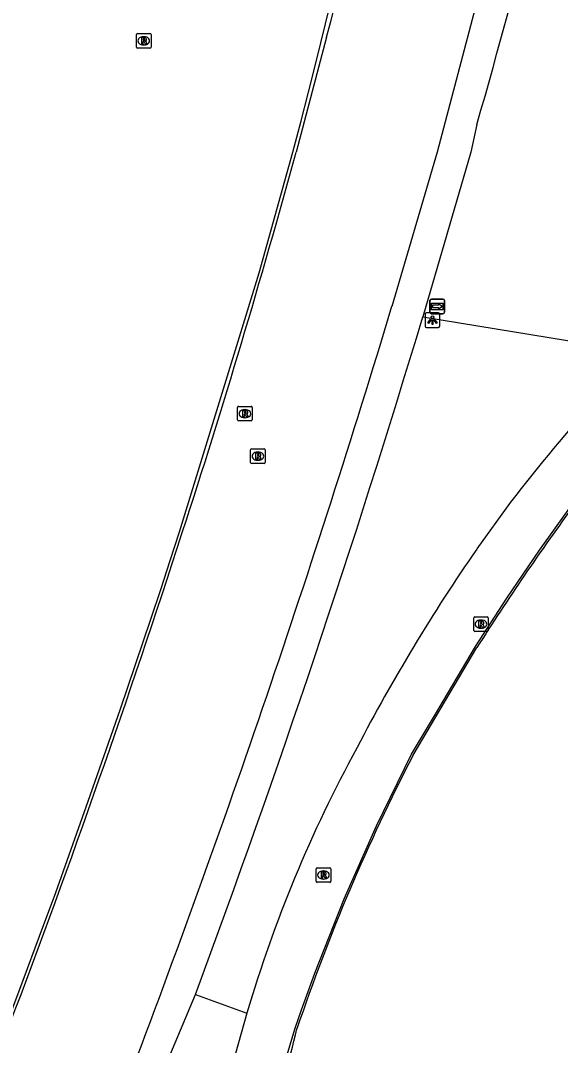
# Model space of a CAD drawing. Extents: x 155018 to 156648, y 383980 to 385733.
# Drawn here: x 155968.8 to 156005.7, y 384438.9 to 384509 of the extents above; entities that cross this region are included whole.
import ezdxf

# ---------------------------------------------------------------- set-up
doc = ezdxf.new("R2010")
doc.units = 0
for name, color, linetype in [('IMGEO_Berm_groen', 7, 'Continuous'), ('IMGEO_Lichtpunt', 7, 'Continuous'), ('IMGEO_Lijnafwatering', 7, 'Continuous'), ('IMGEO_Rijbaan_lokaal_gesloten', 7, 'Continuous'), ('IMGEO_Rijbaan_regionaal_gesloten', 7, 'Continuous'), ('IMGEO_Rioolput', 7, 'Continuous'), ('IMGEO_Wegwijzer', 7, 'Continuous')]:
    doc.layers.add(name, color=color, linetype=linetype)

msp = doc.modelspace()

# ---------------------------------------------------------------- linework, layer by layer
at = {"layer": 'IMGEO_Berm_groen'}
for points in [[(155996.297, 384488.759), (156008.714, 384486.727), (156013.372, 384491.569), (156022.713, 384500.243), (156027.412, 384504.369), (156031.892, 384507.904), (156035.578, 384510.391), (156039.186, 384512.373), (156042.379, 384513.865), (156045.487, 384515.143), (156049.042, 384516.377), (156052.462, 384517.196), (156056.731, 384518.084), (156058.927, 384518.44), (156062.416, 384518.736), (156063.599, 384518.793), (156066.777, 384518.735), (156070.109, 384518.44), (156078.786, 384516.826), (156082.042, 384515.93)], [(156000, 384501.896), (155999.589, 384499.999), (155996.297, 384488.759)], [(155919.466, 384315.317), (155934.67, 384343.021), (155955.765, 384383.112), (155980.733, 384442.411)], [(155980.733, 384442.411), (155984.253, 384441.128)]]:
    msp.add_lwpolyline(points, dxfattribs=at)
for centre, radius, start, end in [((155267.32, 384710.509), 761.8, 344.106991, 346.54957), ((155258.687, 384710.667), 770.267, 339.618885, 343.256254)]:
    msp.add_arc(centre, radius, start, end, dxfattribs=at)
at = {"layer": 'IMGEO_Lichtpunt'}
for p, q in [((155996.458, 384488.927), (155996.458, 384488.12)), ((155996.458, 384488.927), (155996.458, 384488.12)), ((155997.36, 384489.022), (155996.552, 384489.022)), ((155997.36, 384489.022), (155996.552, 384489.022)), ((155997.454, 384488.12), (155997.454, 384488.927)), ((155997.454, 384488.12), (155997.454, 384488.927)), ((155996.552, 384488.026), (155997.36, 384488.026)), ((155996.552, 384488.026), (155997.36, 384488.026))]:
    msp.add_line(p, q, dxfattribs=at)
for points in [[(155996.832, 384488.591), (155996.871, 384488.563), (155996.683, 384488.301), (155996.645, 384488.328), (155996.832, 384488.591)], [(155996.934, 384488.543), (155996.981, 384488.543), (155996.981, 384488.221), (155996.934, 384488.221), (155996.934, 384488.543)], [(155997.044, 384488.563), (155997.082, 384488.59), (155997.269, 384488.328), (155997.23, 384488.3), (155997.044, 384488.563)]]:
    msp.add_lwpolyline(points, dxfattribs=at)
msp.add_circle((155996.957, 384488.725), 0.0994, dxfattribs=at)
for centre, start, end in [((155996.552, 384488.927), 90, 180), ((155996.552, 384488.927), 90, 180), ((155997.36, 384488.927), 0, 90), ((155997.36, 384488.927), 0, 90), ((155996.552, 384488.12), 180, 270), ((155996.552, 384488.12), 180, 270), ((155997.36, 384488.12), 270, 0), ((155997.36, 384488.12), 270, 360)]:
    msp.add_arc(centre, 0.0946, start, end, dxfattribs=at)
at = {"layer": 'IMGEO_Lijnafwatering'}
for points in [[(155989.003, 384506.187), (155990.581, 384512.613), (155992.086, 384519.057), (155993.52, 384525.516)], [(155983.652, 384487.075), (155985.09, 384491.753), (155987.412, 384500), (155987.95, 384502.061), (155988.48, 384504.123), (155989.003, 384506.187)], [(155977.706, 384468.137), (155978.359, 384470.107), (155979.006, 384472.079), (155979.648, 384474.053), (155983.652, 384487.075)], [(155997.094, 384461.474), (155999.896, 384466.202), (156002.054, 384469.516), (156004.285, 384472.782), (156006.587, 384475.998), (156007.027, 384476.533), (156007.469, 384477.066), (156007.914, 384477.596)], [(155971.172, 384449.393), (155973.407, 384455.621), (155975.585, 384461.869), (155977.706, 384468.137)], [(155988.906, 384443.875), (155990.909, 384448.95), (155993.118, 384453.939), (155995.529, 384458.834), (155997.094, 384461.474)], [(155964.06, 384430.862), (155965.331, 384434.035), (155966.587, 384437.215), (155967.828, 384440.401), (155968.956, 384443.393), (155970.07, 384446.391), (155971.172, 384449.393)], [(155983.428, 384425.236), (155985.557, 384433.456), (155987.571, 384440.109), (155988.003, 384441.369), (155988.448, 384442.624), (155988.906, 384443.875)]]:
    msp.add_lwpolyline(points, dxfattribs=at)
at = {"layer": 'IMGEO_Rijbaan_lokaal_gesloten'}
for points in [[(156002.302, 384476.072), (156000, 384472.873)], [(155995.632, 384458.773), (155999.999, 384466.14)], [(155984.253, 384441.128), (155982.25, 384433.99), (155978.783, 384421.265), (155975.664, 384409.534), (155973.277, 384400.649)]]:
    msp.add_lwpolyline(points, dxfattribs=at)
for centre, radius, start, end in [((156115.004, 384388.733), 142.583, 134.66497, 142.22587), ((156151.866, 384369.589), 179.96, 143.78127, 147.55343), ((156101.228, 384402.458), 123.31, 145.17724, 152.55203), ((156073.961, 384414.522), 93.57, 151.41123, 163.48031), ((156114.129, 384397.383), 133.455, 152.61265, 161.34558), ((155934.44, 384452.56), 54.691, 339.52142, 346.79865)]:
    msp.add_arc(centre, radius, start, end, dxfattribs=at)
at = {"layer": 'IMGEO_Rijbaan_regionaal_gesloten'}
for points in [[(156000, 384510.297), (155997.273, 384500), (155994.187, 384489.467)], [(155989.712, 384507.876), (155987.62, 384500)]]:
    msp.add_lwpolyline(points, dxfattribs=at)
for centre, radius, start, end in [((155611.07, 384607.152), 391.44, 345.30829, 350.50445), ((155438.387, 384650.164), 569.391, 341.97656, 344.70865), ((155233.628, 384719.34), 794.539, 339.144031, 343.182998), ((155298.361, 384694.437), 716.246, 339.220185, 342.074521)]:
    msp.add_arc(centre, radius, start, end, dxfattribs=at)
at = {"layer": 'IMGEO_Rioolput'}
for p, q in [((155976.699, 384507.196), (155976.699, 384508.048)), ((155976.774, 384508.122), (155977.626, 384508.122)), ((155977.187, 384507.902), (155977.212, 384507.902)), ((155977.7, 384508.048), (155977.7, 384507.196)), ((155977.626, 384507.122), (155976.774, 384507.122)), ((155977.21, 384507.342), (155977.185, 384507.342)), ((155983.624, 384481.702), (155983.624, 384482.554)), ((155983.699, 384482.628), (155984.551, 384482.628)), ((155984.112, 384482.408), (155984.137, 384482.408)), ((155984.625, 384482.554), (155984.625, 384481.702)), ((155984.551, 384481.628), (155983.699, 384481.628)), ((155984.135, 384481.848), (155984.11, 384481.848)), ((155984.514, 384478.794), (155984.514, 384479.646)), ((155984.589, 384479.72), (155985.441, 384479.72)), ((155985.002, 384479.5), (155985.027, 384479.5)), ((155985.515, 384479.646), (155985.515, 384478.794)), ((155985.441, 384478.72), (155984.589, 384478.72)), ((155985.025, 384478.94), (155985, 384478.94)), ((155999.852, 384468.236), (156000.704, 384468.236)), ((155999.777, 384467.31), (155999.777, 384468.162)), ((156000.265, 384468.016), (156000.29, 384468.016)), ((156000.778, 384468.162), (156000.778, 384467.31)), ((156000.704, 384467.236), (155999.852, 384467.236)), ((156000.288, 384467.456), (156000.263, 384467.456)), ((155988.997, 384450.153), (155988.997, 384451.005)), ((155989.072, 384451.079), (155989.924, 384451.079)), ((155989.485, 384450.859), (155989.51, 384450.859)), ((155989.998, 384451.005), (155989.998, 384450.153)), ((155989.924, 384450.079), (155989.072, 384450.079)), ((155989.508, 384450.299), (155989.483, 384450.299))]:
    msp.add_line(p, q, dxfattribs=at)
for points in [[(155976.699, 384507.196), (155976.699, 384508.048)], [(155976.774, 384508.122), (155977.626, 384508.122)], [(155977.288, 384507.82), (155977.036, 384507.822), (155977.036, 384507.422)], [(155977.036, 384507.422), (155977.16, 384507.422), (155977.16, 384507.584), (155977.171, 384507.584)], [(155977.214, 384507.741), (155977.16, 384507.741), (155977.16, 384507.66)], [(155977.16, 384507.66), (155977.212, 384507.66)], [(155977.218, 384507.555), (155977.289, 384507.422), (155977.429, 384507.422), (155977.364, 384507.548)], [(155977.7, 384508.048), (155977.7, 384507.196)], [(155977.626, 384507.122), (155976.774, 384507.122)], [(155983.624, 384481.702), (155983.624, 384482.554)], [(155983.699, 384482.628), (155984.551, 384482.628)], [(155984.213, 384482.326), (155983.961, 384482.328), (155983.961, 384481.928)], [(155984.139, 384482.247), (155984.085, 384482.247), (155984.085, 384482.166)], [(155984.625, 384482.554), (155984.625, 384481.702)], [(155984.551, 384481.628), (155983.699, 384481.628)], [(155983.961, 384481.928), (155984.085, 384481.928), (155984.085, 384482.09), (155984.096, 384482.09)], [(155984.085, 384482.166), (155984.137, 384482.166)], [(155984.143, 384482.061), (155984.214, 384481.928), (155984.354, 384481.928), (155984.289, 384482.054)], [(155984.514, 384478.794), (155984.514, 384479.646)], [(155984.589, 384479.72), (155985.441, 384479.72)], [(155985.103, 384479.418), (155984.851, 384479.42), (155984.851, 384479.02)], [(155985.515, 384479.646), (155985.515, 384478.794)], [(155985.441, 384478.72), (155984.589, 384478.72)], [(155984.851, 384479.02), (155984.975, 384479.02), (155984.975, 384479.182), (155984.986, 384479.182)], [(155985.029, 384479.339), (155984.975, 384479.339), (155984.975, 384479.258)], [(155984.975, 384479.258), (155985.027, 384479.258)], [(155985.033, 384479.153), (155985.104, 384479.02), (155985.244, 384479.02), (155985.179, 384479.146)], [(155999.852, 384468.236), (156000.704, 384468.236)], [(155999.777, 384467.31), (155999.777, 384468.162)], [(156000.366, 384467.934), (156000.114, 384467.936), (156000.114, 384467.536)], [(156000.114, 384467.536), (156000.238, 384467.536), (156000.238, 384467.698), (156000.249, 384467.698)], [(156000.292, 384467.855), (156000.238, 384467.855), (156000.238, 384467.774)], [(156000.238, 384467.774), (156000.29, 384467.774)], [(156000.296, 384467.669), (156000.367, 384467.536), (156000.507, 384467.536), (156000.442, 384467.662)], [(156000.778, 384468.162), (156000.778, 384467.31)], [(156000.704, 384467.236), (155999.852, 384467.236)], [(155988.997, 384450.153), (155988.997, 384451.005)], [(155989.072, 384451.079), (155989.924, 384451.079)], [(155989.586, 384450.777), (155989.334, 384450.779), (155989.334, 384450.379)], [(155989.512, 384450.698), (155989.458, 384450.698), (155989.458, 384450.617)], [(155989.998, 384451.005), (155989.998, 384450.153)], [(155989.924, 384450.079), (155989.072, 384450.079)], [(155989.334, 384450.379), (155989.458, 384450.379), (155989.458, 384450.541), (155989.469, 384450.541)], [(155989.458, 384450.617), (155989.51, 384450.617)], [(155989.516, 384450.512), (155989.587, 384450.379), (155989.727, 384450.379), (155989.662, 384450.505)]]:
    msp.add_lwpolyline(points, dxfattribs=at)
for centre, radius, start, end in [((155976.776, 384508.046), 0.0765, 91.55205, 178.44795), ((155976.776, 384508.046), 0.0765, 91.55205, 178.44795), ((155977.17, 384507.531), 0.0533, 26.02933, 88.69889), ((155977.196, 384507.849), 0.19, 274.7715, 282.96867), ((155977.22, 384507.645), 0.0964, 77.00612, 93.18647), ((155977.234, 384507.702), 0.0378, 276.66336, 79.67722), ((155977.287, 384507.71), 0.109, 350.36119, 89.41601), ((155977.285, 384507.71), 0.112, 277.58423, 350.98172), ((155977.269, 384507.495), 0.108, 29.51342, 73.79051), ((155977.624, 384508.046), 0.0765, 1.55205, 88.44795), ((155977.624, 384508.046), 0.0765, 1.55205, 88.44795), ((155976.776, 384507.198), 0.0765, 181.55205, 268.44795), ((155976.776, 384507.198), 0.0765, 181.55205, 268.44795), ((155977.624, 384507.198), 0.0765, 271.55205, 358.44795), ((155977.624, 384507.198), 0.0765, 271.55205, 358.44795), ((155983.701, 384482.552), 0.0765, 91.55205, 178.44795), ((155983.701, 384482.552), 0.0765, 91.55205, 178.44795), ((155984.145, 384482.151), 0.0964, 77.00612, 93.18647), ((155984.159, 384482.208), 0.0378, 276.66336, 79.67722), ((155984.212, 384482.216), 0.109, 350.36119, 89.41601), ((155984.549, 384482.552), 0.0765, 1.55205, 88.44795), ((155984.549, 384482.552), 0.0765, 1.55205, 88.44795), ((155983.701, 384481.704), 0.0765, 181.55205, 268.44795), ((155983.701, 384481.704), 0.0765, 181.55205, 268.44795), ((155984.095, 384482.037), 0.0533, 26.02933, 88.69889), ((155984.121, 384482.355), 0.19, 274.7715, 282.96867), ((155984.21, 384482.216), 0.112, 277.58423, 350.98172), ((155984.194, 384482.001), 0.108, 29.51342, 73.79051), ((155984.549, 384481.704), 0.0765, 271.55205, 358.44795), ((155984.549, 384481.704), 0.0765, 271.55205, 358.44795), ((155984.591, 384479.644), 0.0765, 91.55205, 178.44795), ((155984.591, 384479.644), 0.0765, 91.55205, 178.44795), ((155985.102, 384479.308), 0.109, 350.36119, 89.41601), ((155985.439, 384479.644), 0.0765, 1.55205, 88.44795), ((155985.439, 384479.644), 0.0765, 1.55205, 88.44795), ((155984.591, 384478.796), 0.0765, 181.55205, 268.44795), ((155984.591, 384478.796), 0.0765, 181.55205, 268.44795), ((155984.985, 384479.129), 0.0533, 26.02933, 88.69889), ((155985.011, 384479.447), 0.19, 274.7715, 282.96867), ((155985.035, 384479.243), 0.0964, 77.00612, 93.18647), ((155985.049, 384479.3), 0.0378, 276.66336, 79.67722), ((155985.1, 384479.308), 0.112, 277.58423, 350.98172), ((155985.084, 384479.093), 0.108, 29.51342, 73.79051), ((155985.439, 384478.796), 0.0765, 271.55205, 358.44795), ((155985.439, 384478.796), 0.0765, 271.55205, 358.44795), ((155999.854, 384468.16), 0.0765, 91.55205, 178.44795), ((155999.854, 384468.16), 0.0765, 91.55205, 178.44795), ((156000.702, 384468.16), 0.0765, 1.55205, 88.44795), ((156000.702, 384468.16), 0.0765, 1.55205, 88.44795), ((156000.248, 384467.645), 0.0533, 26.02933, 88.69889), ((156000.274, 384467.963), 0.19, 274.7715, 282.96867), ((156000.298, 384467.759), 0.0964, 77.00612, 93.18647), ((156000.312, 384467.816), 0.0378, 276.66336, 79.67722), ((156000.365, 384467.824), 0.109, 350.36119, 89.41601), ((156000.363, 384467.824), 0.112, 277.58423, 350.98172), ((156000.347, 384467.609), 0.108, 29.51342, 73.79051), ((155999.854, 384467.312), 0.0765, 181.55205, 268.44795), ((155999.854, 384467.312), 0.0765, 181.55205, 268.44795), ((156000.702, 384467.312), 0.0765, 271.55205, 358.44795), ((156000.702, 384467.312), 0.0765, 271.55205, 358.44795), ((155989.074, 384451.003), 0.0765, 91.55205, 178.44795), ((155989.074, 384451.003), 0.0765, 91.55205, 178.44795), ((155989.518, 384450.602), 0.0964, 77.00612, 93.18647), ((155989.532, 384450.659), 0.0378, 276.66336, 79.67722), ((155989.585, 384450.667), 0.109, 350.36119, 89.41601), ((155989.922, 384451.003), 0.0765, 1.55205, 88.44795), ((155989.922, 384451.003), 0.0765, 1.55205, 88.44795), ((155989.074, 384450.155), 0.0765, 181.55205, 268.44795), ((155989.074, 384450.155), 0.0765, 181.55205, 268.44795), ((155989.468, 384450.488), 0.0533, 26.02933, 88.69889), ((155989.494, 384450.806), 0.19, 274.7715, 282.96867), ((155989.583, 384450.667), 0.112, 277.58423, 350.98172), ((155989.567, 384450.452), 0.108, 29.51342, 73.79051), ((155989.922, 384450.155), 0.0765, 271.55205, 358.44795), ((155989.922, 384450.155), 0.0765, 271.55205, 358.44795)]:
    msp.add_arc(centre, radius, start, end, dxfattribs=at)
for centre, major_axis, ratio, start_param, end_param in [((155977.186, 384507.622), (-0.387, 0.002), 0.722429, 4.712389, 7.853982), ((155977.211, 384507.622), (-0.39, 0.002), 0.717154, 1.570796, 4.712389), ((155984.111, 384482.128), (-0.387, 0.002), 0.722429, 4.712389, 7.853982), ((155984.136, 384482.128), (-0.39, 0.002), 0.717154, 1.570796, 4.712389), ((155985.001, 384479.22), (-0.387, 0.002), 0.722429, 4.712389, 7.853982), ((155985.026, 384479.22), (-0.39, 0.002), 0.717154, 1.570796, 4.712389), ((156000.264, 384467.736), (-0.387, 0.002), 0.722429, 4.712389, 7.853982), ((156000.289, 384467.736), (-0.39, 0.002), 0.717154, 1.570796, 4.712389), ((155989.484, 384450.579), (-0.387, 0.002), 0.722429, 4.712389, 7.853982), ((155989.509, 384450.579), (-0.39, 0.002), 0.717154, 1.570796, 4.712389)]:
    msp.add_ellipse(centre, major_axis=major_axis, ratio=ratio, start_param=start_param, end_param=end_param, dxfattribs=at)
at = {"layer": 'IMGEO_Wegwijzer'}
for p, q in [((155996.886, 384489.96), (155997.676, 384489.96)), ((155997.676, 384489.96), (155996.886, 384489.96)), ((155996.786, 384489.06), (155996.786, 384489.86)), ((155996.786, 384489.86), (155996.786, 384489.06)), ((155997.776, 384489.86), (155997.776, 384489.06)), ((155997.776, 384489.06), (155997.776, 384489.86)), ((155997.676, 384488.96), (155996.886, 384488.96)), ((155996.886, 384488.96), (155997.676, 384488.96))]:
    msp.add_line(p, q, dxfattribs=at)
for points in [[(155996.887, 384489.692), (155997.675, 384489.692), (155997.675, 384489.228), (155996.887, 384489.228), (155996.887, 384489.692)], [(155996.952, 384489.544), (155996.952, 384489.46), (155996.952, 384489.376), (155997.363, 384489.376), (155997.363, 384489.293), (155997.61, 384489.46), (155997.363, 384489.627), (155997.363, 384489.544), (155996.952, 384489.544)]]:
    msp.add_lwpolyline(points, dxfattribs=at)
for centre, start, end in [((155996.886, 384489.86), 90, 180), ((155996.886, 384489.86), 90, 180), ((155997.676, 384489.86), 0, 90), ((155997.676, 384489.86), 360, 90), ((155996.886, 384489.06), 180, 270), ((155996.886, 384489.06), 180, 270), ((155997.676, 384489.06), 270, 0), ((155997.676, 384489.06), 270, 0)]:
    msp.add_arc(centre, 0.1, start, end, dxfattribs=at)

doc.saveas('drawing.dxf')
